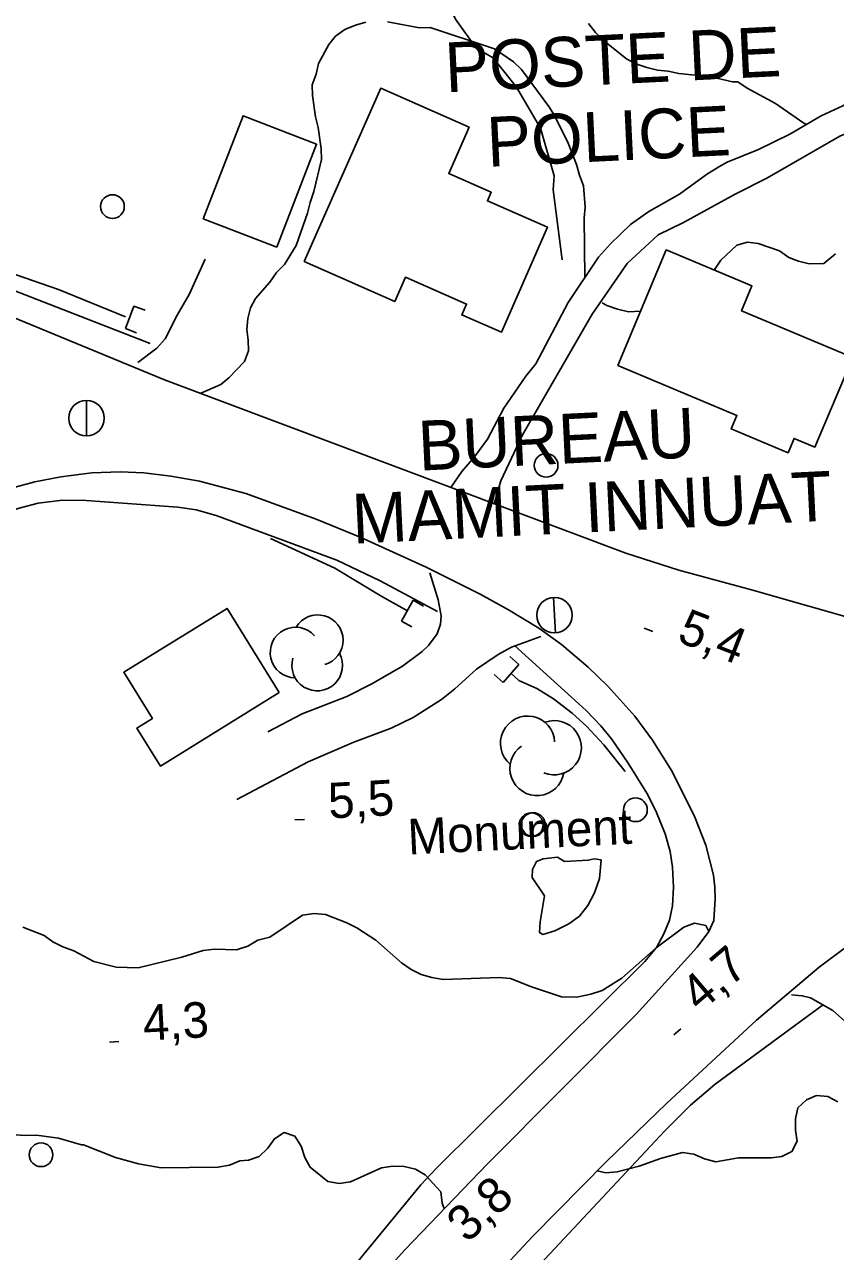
# Model space of a CAD drawing. Extents: x 336540 to 340074, y 5572036 to 5573747.
# Drawn here: x 338688.2 to 338756.7, y 5572757 to 5572860.5 of the extents above; entities that cross this region are included whole.
import ezdxf

# ---------------------------------------------------------------- set-up
doc = ezdxf.new("R2010")
doc.units = 0
for name, color, linetype in [('Niveau 1', 7, 'Continuous'), ('Niveau 19', 7, 'Continuous'), ('Niveau 2', 7, 'Continuous'), ('Niveau 21', 7, 'Continuous'), ('Niveau 22', 7, 'Continuous'), ('Niveau 26', 7, 'Continuous'), ('Niveau 3', 7, 'Continuous'), ('Niveau 31', 7, 'Continuous'), ('Niveau 36', 7, 'Continuous'), ('Niveau 39', 7, 'Continuous'), ('Niveau 4', 7, 'Continuous'), ('Niveau 44', 7, 'Continuous')]:
    doc.layers.add(name, color=color, linetype=linetype)

msp = doc.modelspace()

# ---------------------------------------------------------------- linework, layer by layer
at = {"layer": 'Niveau 1'}
for points in [[(338703.05, 5572829.36), (338704.81, 5572830.12), (338705.48, 5572830.69), (338706.81, 5572832.07), (338707.13, 5572832.98), (338707.12, 5572833.88), (338706.99, 5572834.78), (338707.09, 5572835.69), (338707.3, 5572836.59), (338707.74, 5572837.39), (338708.95, 5572838.77), (338709.51, 5572839.57), (338710.17, 5572840.26), (338711.16, 5572841.86), (338712.13, 5572844.59), (338712.34, 5572845.49), (338712.66, 5572846.4), (338713.3, 5572849.12), (338713.28, 5572850.02), (338713.03, 5572851.82), (338712.79, 5572852.72), (338712.53, 5572854.52), (338712.52, 5572855.42), (338712.84, 5572856.33), (338713.05, 5572857.23), (338713.93, 5572858.83), (338714.48, 5572859.52), (338715.26, 5572860.1), (338716.16, 5572860.46), (338717.05, 5572860.7)], [(338718.86, 5572860.74), (338721.57, 5572860.24), (338722.47, 5572860.26), (338727.91, 5572858.46), (338729.51, 5572857.37), (338730.2, 5572856.7), (338732.5, 5572853.6), (338732.97, 5572852.82), (338734.13, 5572850.48), (338734.84, 5572848.69), (338735.08, 5572847.79), (338735.43, 5572846.9), (338735.57, 5572845.1), (338735.47, 5572844.19), (338735.55, 5572839.17)], [(338746.46, 5572839.78), (338747.03, 5572840.61), (338748.36, 5572841.88), (338749.26, 5572842.13), (338750.16, 5572842.03), (338751.97, 5572841.4), (338752.77, 5572840.85), (338753.57, 5572840.53), (338754.47, 5572840.32), (338755.71, 5572840.35), (338756.71, 5572841.16)], [(338737, 5572837.01), (338737.39, 5572836.8), (338738.3, 5572836.48), (338739.21, 5572836.27), (338740.25, 5572836.31)], [(338746, 5572783.97), (338745.75, 5572784.46), (338744.79, 5572784.66), (338743.9, 5572784.31), (338741.56, 5572782.57), (338738.67, 5572780.03), (338737, 5572778.98), (338736.04, 5572778.67), (338734.87, 5572778.42), (338733.57, 5572778.45), (338731.02, 5572779.3), (338729.26, 5572779.99), (338728.3, 5572780.08), (338723.57, 5572779.92), (338722.61, 5572780.07), (338721.71, 5572780.33), (338720.86, 5572780.76), (338720.06, 5572781.31), (338717.89, 5572783.23), (338716.29, 5572784.27), (338715.44, 5572784.7), (338713.63, 5572785.39), (338712.67, 5572785.48), (338711.71, 5572785.35), (338708.93, 5572783.49), (338707.92, 5572783.24), (338707.08, 5572782.71), (338706.13, 5572782.41), (338704.27, 5572782.48), (338703.31, 5572782.35), (338701.52, 5572781.8), (338697.81, 5572780.88), (338695.95, 5572780.95), (338694.09, 5572781.42), (338692.38, 5572782.34), (338691.47, 5572782.66), (338690.62, 5572783.09), (338689.88, 5572783.63), (338688.07, 5572784.33)]]:
    msp.add_lwpolyline(points, dxfattribs=at)
at = {"layer": 'Niveau 19'}
for points in [[(338697.78, 5572831.99), (338699.4, 5572833.2), (338700.1, 5572833.99), (338701.11, 5572835.97), (338702.12, 5572837.71), (338703.47, 5572840.7)], [(338708.76, 5572800.8), (338711.66, 5572802.34), (338715.43, 5572803.8), (338717.55, 5572804.85), (338720.15, 5572806.35), (338721.8, 5572807.6), (338722.33, 5572808.1), (338723.07, 5572809.08), (338723.36, 5572809.9), (338723.41, 5572810.61), (338723.16, 5572811.96), (338722.46, 5572814.23)], [(338731.82, 5572808.86), (338729.35, 5572807.95), (338728.21, 5572807.35), (338726.38, 5572806.09), (338724.57, 5572804.45), (338723.44, 5572803.54), (338721.03, 5572802.03), (338719.17, 5572801.12), (338716.04, 5572799.94), (338712.17, 5572798.27), (338706.16, 5572795.09)], [(338820.48, 5572699.74), (338818.9, 5572702.36), (338817.79, 5572703.63), (338814.7, 5572706.35), (338805.82, 5572713.83), (338804.05, 5572715.41), (338802.66, 5572716.75), (338800.15, 5572719.38), (338796.67, 5572723.34), (338790.83, 5572730.51), (338785.94, 5572736.78), (338782.09, 5572741.88), (338777.52, 5572748.38), (338772.39, 5572756.07), (338767.33, 5572763.37), (338762.53, 5572770.06), (338759.73, 5572773.65), (338757.46, 5572776.41), (338756.47, 5572777.3), (338754.58, 5572778.35), (338753.9, 5572778.53), (338752.98, 5572778.62)]]:
    msp.add_lwpolyline(points, dxfattribs=at)
at = {"layer": 'Niveau 2'}
for points in [[(338735.85, 5572860.6), (338736.43, 5572859.82), (338737.11, 5572859.16), (338739.06, 5572857.62), (338739.85, 5572857.19), (338740.76, 5572856.87), (338741.67, 5572856.66), (338742.57, 5572856.57), (338743.48, 5572856.36), (338746.19, 5572856.08), (338748, 5572855.67), (338748.45, 5572855.68), (338749.25, 5572855.13), (338751.64, 5572853.83), (338754.04, 5572852.19), (338754.24, 5572852.07)], [(338756.9, 5572769.59), (338756.05, 5572770.02), (338755.09, 5572770.11), (338754.25, 5572769.76), (338753.53, 5572769.07), (338753.32, 5572768.16), (338753.33, 5572767.2), (338753.46, 5572766.25), (338753.02, 5572765.39), (338752.18, 5572764.98), (338751.28, 5572764.85), (338748.52, 5572764.85), (338746.61, 5572764.52), (338745.65, 5572764.78), (338744.74, 5572765.16), (338743.78, 5572765.31), (338741.93, 5572764.81), (338740.13, 5572764.16), (338738.28, 5572763.66), (338737.32, 5572763.59), (338736.58, 5572763.75)], [(338723.67, 5572760.59), (338723.5, 5572761.03), (338723.37, 5572761.99), (338722.05, 5572763.42), (338721.25, 5572763.91), (338720.29, 5572764.12), (338719.33, 5572764.15), (338718.38, 5572764.02), (338715.74, 5572762.83), (338714.79, 5572762.7), (338713.83, 5572762.85), (338712.34, 5572764.06), (338711.88, 5572764.89), (338711.58, 5572765.84), (338711.06, 5572766.68), (338710.15, 5572766.99), (338709.32, 5572766.47), (338708.76, 5572765.67), (338708.04, 5572764.98), (338707.15, 5572764.67), (338706.41, 5572764.6), (338705.52, 5572764.25), (338704.56, 5572764.06), (338699.77, 5572764.01), (338697.85, 5572764.36), (338695.92, 5572764.88), (338693.2, 5572765.95), (338693.03, 5572765.94), (338691.1, 5572766.52), (338689.24, 5572766.76), (338688.28, 5572766.74), (338686.36, 5572766.87)]]:
    msp.add_lwpolyline(points, dxfattribs=at)
at = {"layer": 'Niveau 21'}
for points in [[(338676.03, 5572842.44), (338698.83, 5572833.58)], [(338681.28, 5572838.25), (338700.04, 5572830.53), (338738.99, 5572815.89), (338743.47, 5572814.46), (338749.6, 5572812.8), (338764.33, 5572808.59), (338769.84, 5572807.11), (338773.03, 5572806.35), (338774.9, 5572806.12), (338777.3, 5572806.01), (338778.9, 5572806.05), (338780.19, 5572806.22), (338782.1, 5572806.76), (338786.32, 5572808.14), (338788.34, 5572809.04), (338806.09, 5572817.52), (338833.07, 5572829.73)], [(338686.38, 5572821.17), (338689.09, 5572821.9), (338691.3, 5572822.33), (338693.91, 5572822.66), (338696.3, 5572822.76), (338698.3, 5572822.68), (338700.58, 5572822.4), (338702.99, 5572821.96), (338706.92, 5572820.92), (338712.86, 5572818.75), (338716.56, 5572817.23), (338722.14, 5572814.71), (338726.7, 5572812.42), (338729.08, 5572811.1), (338731.65, 5572809.56), (338733.56, 5572808.18), (338735.82, 5572806.27), (338737.49, 5572804.67), (338739.75, 5572802.12), (338741.24, 5572800.11), (338742.91, 5572797.46), (338744.83, 5572793.62), (338745.75, 5572791.24), (338746.4, 5572788.7), (338746.52, 5572787.71), (338746.54, 5572786.71), (338746.42, 5572784.9), (338746, 5572783.97), (338745.03, 5572782.64), (338739.86, 5572776.95), (338727.33, 5572764.36), (338720.37, 5572757.12), (338716.83, 5572753.22)], [(338723.11, 5572810.96), (338718.26, 5572813.56), (338714.59, 5572815.29), (338704.4, 5572819.07), (338702.72, 5572819.54), (338701.18, 5572819.77), (338693.42, 5572820.33), (338691.44, 5572820.35), (338689.37, 5572820.11), (338687.77, 5572819.69), (338685.75, 5572819.02), (338682.14, 5572817.67), (338679.76, 5572816.68), (338676.48, 5572814.99), (338672.96, 5572813.38), (338672.06, 5572812.82), (338671.85, 5572812.91), (338671.19, 5572814)], [(338679.17, 5572711.43), (338689.09, 5572723.08), (338699.21, 5572735.23), (338721.68, 5572762.57), (338723, 5572763.98), (338740.61, 5572781.42), (338741.58, 5572782.61), (338742.22, 5572783.77), (338742.68, 5572784.92), (338742.93, 5572786.13), (338743.01, 5572787.7), (338742.94, 5572789.38), (338742.74, 5572790.72), (338742.33, 5572792.2), (338741.54, 5572794.15), (338740.77, 5572795.64), (338739.2, 5572798.16), (338737.78, 5572800.23), (338736.9, 5572801.33), (338735.64, 5572802.62), (338729.61, 5572808.09)], [(338793.6, 5572792.78), (338786.48, 5572796.54), (338785.66, 5572796.88), (338784.63, 5572797.14), (338782.98, 5572797.31), (338781.66, 5572797.19), (338780.13, 5572796.85), (338777.53, 5572795.48), (338773.85, 5572793.28), (338766.12, 5572788.36), (338760.63, 5572784.73), (338757.66, 5572782.68), (338755.33, 5572780.95), (338750.04, 5572776.47), (338742.46, 5572769.46), (338737.37, 5572764.54), (338731.13, 5572758.22), (338724.32, 5572750.89), (338717.92, 5572743.65), (338709.45, 5572733.87), (338686.24, 5572706.19)], [(338755.7, 5572777.8), (338746.55, 5572771.08), (338744.47, 5572769.3), (338742.28, 5572767.13), (338724.05, 5572747.63), (338720.88, 5572744.12), (338709.6, 5572730.34)]]:
    msp.add_lwpolyline(points, dxfattribs=at)
at = {"layer": 'Niveau 22'}
for points in [[(338733.61, 5572840.65), (338732.85, 5572846.56), (338732.96, 5572847.75), (338731.79, 5572851.76), (338729.77, 5572855.23), (338727.8, 5572857.7), (338726.4, 5572858.48), (338724.61, 5572860.95), (338723.31, 5572863.61), (338723.25, 5572864.95), (338722.51, 5572870.53), (338722.32, 5572870.68), (338721.5, 5572874.38), (338720.49, 5572877.89), (338718.81, 5572881.38), (338717.91, 5572882.71), (338716.96, 5572885.2), (338716, 5572888.05), (338714.53, 5572894.6), (338713.18, 5572898.43), (338710.89, 5572904.1), (338710.56, 5572908.15), (338710.97, 5572910.21)], [(338724.21, 5572821.42), (338725.16, 5572822.77), (338726.21, 5572824.03), (338727.31, 5572825.52), (338728.69, 5572828.14), (338730.56, 5572830.83), (338731.39, 5572831.86), (338734.13, 5572837.05), (338736.7, 5572840.87), (338737.69, 5572842.01), (338739.4, 5572843.62), (338740.95, 5572844.72), (338743.54, 5572846.18), (338745.8, 5572847.85), (338746.84, 5572848.49), (338747.55, 5572848.89), (338750.19, 5572849.95), (338752.84, 5572851.24), (338755.5, 5572852.81), (338757.32, 5572853.64), (338761.49, 5572856.03), (338769.13, 5572860.76)], [(338770.59, 5572859.03), (338765.09, 5572855.64), (338760.07, 5572852.39), (338757.08, 5572851.09), (338750.91, 5572847.54), (338748.24, 5572846.2), (338743.87, 5572843.81), (338741.73, 5572842.76), (338739.11, 5572840.35), (338736.15, 5572836.07), (338730.24, 5572825.81), (338728.43, 5572822), (338727.88, 5572820.04)]]:
    msp.add_lwpolyline(points, dxfattribs=at)
at = {"layer": 'Niveau 26'}
for p, q in [((338696.75, 5572834.85), (338697.46, 5572836.74)), ((338697.46, 5572836.74), (338698.4, 5572836.39)), ((338696.75, 5572834.85), (338697.69, 5572834.49)), ((338720.06, 5572810.15), (338721.04, 5572811.92)), ((338721.04, 5572811.92), (338721.91, 5572811.43)), ((338720.06, 5572810.15), (338720.94, 5572809.66)), ((338729.96, 5572806.5), (338728.63, 5572804.98)), ((338729.96, 5572806.5), (338729.2, 5572807.16)), ((338728.63, 5572804.98), (338727.87, 5572805.64))]:
    msp.add_line(p, q, dxfattribs=at)
at = {"layer": 'Niveau 3'}
for p, q in [((338740.54, 5572809.56), (338741.28, 5572809.28)), ((338711.06, 5572793.37), (338711.86, 5572793.42)), ((338743.04, 5572775.23), (338743.65, 5572775.75)), ((338695.41, 5572774.63), (338696.2, 5572774.68))]:
    msp.add_line(p, q, dxfattribs=at)
at = {"layer": 'Niveau 31'}
for points in [[(338711.83, 5572840.5), (338718.3, 5572855.13), (338725.76, 5572851.83), (338724.04, 5572847.93), (338727.63, 5572846.35), (338727.31, 5572845.62), (338732.39, 5572843.39), (338728.5, 5572834.53), (338725.15, 5572836), (338725.55, 5572836.91), (338720.39, 5572839.18), (338719.48, 5572837.12), (338711.83, 5572840.5)], [(338709.53, 5572841.71), (338703.31, 5572844.12), (338706.68, 5572852.81), (338712.89, 5572850.4), (338709.53, 5572841.71)], [(338758.16, 5572832.41), (338748.77, 5572836.35), (338749.65, 5572838.45), (338742.41, 5572841.48), (338738.33, 5572831.73), (338748.38, 5572827.52), (338747.9, 5572826.37), (338752.7, 5572824.37), (338753.21, 5572825.58), (338754.97, 5572824.84), (338758.16, 5572832.41)], [(338709.72, 5572804.12), (338699.7, 5572797.92), (338697.71, 5572801.13), (338699.02, 5572801.94), (338696.61, 5572805.84), (338705.33, 5572811.23), (338709.72, 5572804.12)]]:
    msp.add_lwpolyline(points, dxfattribs=at)
at = {"layer": 'Niveau 36'}
for p, q in [((338693.45, 5572825.77), (338693.45, 5572828.77)), ((338733.05, 5572809.15), (338732.9, 5572812.14))]:
    msp.add_line(p, q, dxfattribs=at)
for centre, radius in [((338695.65, 5572845.14), 1), ((338693.46, 5572827.28), 1.5), ((338732.27, 5572823.3), 1), ((338732.97, 5572810.66), 1.5), ((338739.81, 5572794.23), 1), ((338731.01, 5572792.97), 1), ((338731.18, 5572792.98), 1), ((338689.62, 5572765.11), 1)]:
    msp.add_circle(centre, radius, dxfattribs=at)
at = {"layer": 'Niveau 39'}
msp.add_lwpolyline([(338736.91, 5572790), (338736.77, 5572788.42), (338736.34, 5572787.23), (338735.79, 5572786.15), (338735.08, 5572785.24), (338734.19, 5572784.6), (338733.01, 5572784.01), (338732, 5572783.71), (338731.72, 5572783.87), (338731.76, 5572784.77), (338732.12, 5572786.97), (338731.08, 5572788.51), (338731.12, 5572789.18), (338731.45, 5572789.86), (338732.01, 5572790.1), (338733.24, 5572790.24), (338733.82, 5572789.86), (338735.82, 5572789.97), (338736.33, 5572790.09), (338736.91, 5572790)], dxfattribs=at)
at = {"layer": 'Niveau 4'}
for points in [[(338677.13, 5572843.46), (338682.48, 5572841.32), (338685.22, 5572840.41), (338686.78, 5572839.64), (338691.08, 5572838.14), (338696.75, 5572835.83)], [(338709, 5572817.14), (338714.42, 5572814.62), (338718.39, 5572812.22), (338720.55, 5572811.03)], [(338738.94, 5572797.46), (338737.15, 5572799.7), (338735.69, 5572801.29), (338734.48, 5572802.38), (338732.89, 5572803.6), (338731.48, 5572804.47), (338729.96, 5572805.14), (338729.3, 5572805.75)]]:
    msp.add_lwpolyline(points, dxfattribs=at)
at = {"layer": 'Niveau 44'}
for centre, radius, start, end in [((338712.98, 5572808.54), 2.14, 286.0049, 148.6893), ((338711.11, 5572807.5), 2.14, 41.3372, 268.7943), ((338712.94, 5572806.41), 2.14, 163.1834, 28.872), ((338730.7, 5572799.85), 2.29, 2.6779, 230.135), ((338732.96, 5572799.47), 2.29, 247.3456, 110.03), ((338731.5, 5572797.72), 2.29, 124.5241, 350.2127)]:
    msp.add_arc(centre, radius, start, end, dxfattribs=at)

# ---------------------------------------------------------------- texts
at = {"layer": 'Niveau 3'}
for s, rotation, p in [('5,4    ', 338.7393, (338743.21, 5572808.48)), ('5,5    ', 3.1182, (338713.94, 5572793.49)), ('4,7    ', 40.4091, (338745.26, 5572777.07)), ('4,3    ', 3.1182, (338698.29, 5572774.75)), ('3,8    ', 42.3079, (338725.59, 5572757.59))]:
    msp.add_text(s, height=3, rotation=rotation, dxfattribs=at).set_placement(p)
at = {"layer": 'Niveau 31'}
for s, p in [('POSTE DE', (338723.81, 5572854.78)), ('POLICE', (338727.35, 5572848.49)), ('BUREAU', (338721.55, 5572822.85)), ('MAMIT INNUAT', (338715.97, 5572816.68))]:
    msp.add_text(s, height=4.2, rotation=2.7837, dxfattribs=at).set_placement(p)
at = {"layer": 'Niveau 39'}
msp.add_text('Monument', height=3, rotation=2.7837, dxfattribs=at).set_placement((338720.64, 5572790.45))

doc.saveas('drawing.dxf')
